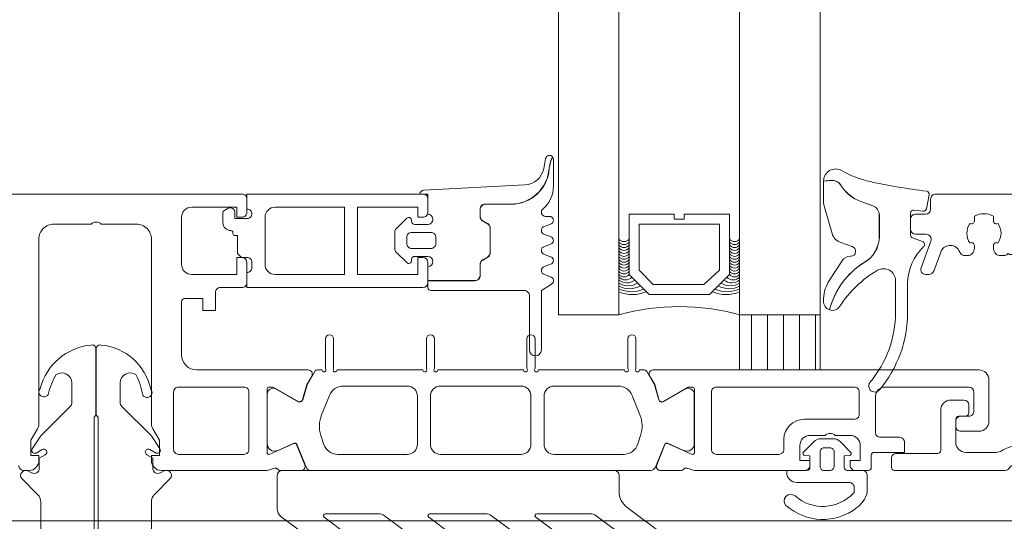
# Model space of a CAD drawing. Header units: millimetres. Extents: x 213386 to 459888, y 74252 to 208052.
# Tile 462 of 517: x 399510 to 399608, y 191807 to 191857. Entities that reach past the tile are written whole.
import ezdxf

# ---------------------------------------------------------------- set-up
doc = ezdxf.new("R2010")
doc.units = ezdxf.units.MM
doc.layers.add('FASÁDA DETAILNÍ', color=255, linetype='Continuous', lineweight=0)
doc.layers.add('NOVA', color=255, linetype='Continuous', lineweight=0)
pattern_1 = [(270, (66825.357, -20424.4212), (1.5875, -8e-16), [])]

# ---------------------------------------------------------------- blocks, each defined once
blk = doc.blocks.new('nesystémový nástavec 18')
for p, q in [((-17.5, 9.3), (-15.357, 9.3)), ((-15.356, 9.3), (0, 9.3)), ((0, 9.3), (0, 7.8)), ((-18, 6.8), (-18, 8.8)), ((-11, 8), (-17, 8)), ((-17, 8), (-17, 6.3)), ((-11, 1.3), (-11, 8)), ((-2.8, 8), (-9.7, 8)), ((-9.7, 1.3), (-9.7, 8)), ((-1.8, 2.3), (-1.8, 7)), ((-0.5, 7.3), (-0.5, 6.8)), ((-17, 6.3), (-17.5, 6.3)), ((0, 6.3), (0.547, 6.3)), ((0.547, 6.3), (0.947, 5.9)), ((0.947, 5.9), (0.947, 4.8)), ((0.947, 4.8), (0.947, 4.137)), ((0.947, 4.137), (1.197, 4.137)), ((1.397, 3.937), (1.397, 3.837)), ((1.597, 3.637), (1.596, 3.637)), ((-17.5, 2.3), (-17, 2.3)), ((-17, 2.3), (-17, 1.3)), ((-0.405, 2.231), (-0.5, 2.043)), ((-0.5, 2.043), (-0.5, 2)), ((1.196, 2.437), (0, 2.437)), ((1.196, 1.853), (1.196, 2.437)), ((2.396, 2.837), (2.396, 1.887)), ((-18, 0.5), (-18, 1.8)), ((-17, 1.3), (-11, 1.3)), ((-9.7, 1.3), (-2.8, 1.3)), ((0, 1.5), (0, 0)), ((1.798, 1.369), (1.696, 1.353)), ((2.246, 1.627), (1.798, 1.369)), ((-1.8, 0), (-17.5, 0)), ((0, 0), (-1.8, 0))]:
    blk.add_line(p, q)
for centre, radius, start, end in [((-17.5, 8.8), 0.5, 90, 180), ((-15.357, 9.8), 0.5, 270, 270.08399), ((-2.8, 7), 1, 0, 90), ((0, 7.3), 0.5, 89.99553, 180.00709), ((-17.5, 6.8), 0.5, 180.0012, 269.9988), ((0, 6.8), 0.5, 179.9949, 270.00597), ((0.747, 4.8), 0.2, 359.96561, 0.03439), ((1.197, 3.937), 0.2, 359.97072, 90.02491), ((1.597, 3.837), 0.2, 179.97371, 270.03503), ((1.596, 2.837), 0.8, 0.00648, 89.99188), ((-17.5, 1.8), 0.5, 89.99896, 180.00017), ((-2.8, 2.3), 1, 270, 0), ((0, 2), 0.5, 179.97164, 270.03273), ((0, 1.937), 0.5, 89.99745, 144.0007), ((1.696, 1.853), 0.5, 179.99915, 269.99998), ((2.096, 1.887), 0.3, 299.98153, 0.0183), ((-17.5, 0.5), 0.5, 180, 270.00001)]:
    blk.add_arc(centre, radius, start, end)
blk = doc.blocks.new('284336')
for points in [[(-0.7, -9.6), (-10, -9.6, 0.414511), (-10.51, -10.11), (-10.51, -15.51, -1), (-11.69, -15.51), (-11.69, -9.605), (-12.695, -8.948, -0.668884), (-12.6, -8.233), (-11.993, -8.006, 0.766384), (-11.993, -7.214), (-12.6, -6.987, -0.76831), (-12.6, -6.233), (-11.993, -6.006, 0.766384), (-11.993, -5.214), (-12.6, -4.987, -0.76831), (-12.6, -4.233), (-11.993, -4.006, 0.766384), (-11.993, -3.214), (-12.6, -2.987, -0.877523), (-12.5, -2.22), (-12.1, -2.22, 0.698129), (-11.835, -1.497, -0.220231), (-12.89, 0.782), (-12.89, 3.454, -0.157143), (-12.817, 3.682), (-12.688, 3.424, -0.067482), (-12.476, 2.53, 0.393136), (-8.659, -1.02), (-6.1, -1.02, -0.414214), (-5.61, -1.51), (-5.61, -2.221, -0.267949), (-5.855, -2.646), (-6.355, -2.934, 0.267949), (-6.61, -3.376), (-6.61, -5.844, 0.267949), (-6.355, -6.286), (-5.855, -6.574, -0.267949), (-5.61, -6.999), (-5.61, -8.11, 0.414215), (-5.1, -8.62), (-0.41, -8.62), (-0.41, -9.31, -0.414212), (-0.7, -9.6)], [(-0.41, 0), (-0.41, -2, 0.990243), (-0.4, -3.02), (0.9, -3.02, 0.414214), (1.21, -2.71), (1.21, -2.61, -0.668123), (1.705, -2.405), (2.746, -3.445, -0.199004), (2.89, -3.792), (2.89, -5.428, -0.199038), (2.746, -5.775), (1.705, -6.815, -0.668191), (1.21, -6.61), (1.21, -6.51, 0.414214), (0.9, -6.2), (-0.4, -6.2, 0.990269), (-0.41, -7.22), (-0.41, -8.6), (-5.1, -8.6, -0.414215), (-5.59, -8.11), (-5.59, -6.999, 0.267949), (-5.845, -6.557), (-6.345, -6.268, -0.267949), (-6.59, -5.844), (-6.59, -3.376, -0.267949), (-6.345, -2.952), (-5.845, -2.663, 0.267949), (-5.59, -2.221), (-5.59, -1.51, 0.414214), (-6.1, -1), (-8.659, -1, -0.393156), (-12.456, 2.532, 0.067572), (-12.669, 3.432), (-12.803, 3.7, -0.637545), (-12.117, 3.529), (-11.923, 2.531, 0.344315), (-10.055, 0.907), (0, 0.38, -0.406913), (0.39, 0), (-0.41, 0)], [(1.7, -4.31, 0.414235), (1.2, -3.81), (-0.7, -3.81, 0.414214), (-1.2, -4.31), (-1.2, -4.91, 0.414214), (-0.7, -5.41), (1.2, -5.41, 0.414235), (1.7, -4.91), (1.7, -4.31)]]:
    blk.add_lwpolyline(points, format="xyb", close=True)
blk = doc.blocks.new('433270')
blk.add_lwpolyline([(1, 0, 0.414364), (0, -1), (0, -1.405, 0.255924), (0.231, -1.826, -0.547723), (0.231, -3.174, 0.255924), (0, -3.595), (0, -14.6, 0.414214), (0.3, -14.9), (1.2, -14.9, 0.414214), (1.7, -14.4), (1.7, -10.3, -0.414214), (2, -10), (6, -10, 0.414248), (7, -9), (7, -7.7, 0.414179), (6.5, -7.2), (5.7, -7.2, 0.414232), (5.4, -7.5), (5.4, -8.2, -0.414198), (5.1, -8.5), (2.8, -8.5, -0.414204), (1.8, -7.5), (1.8, -4.49, -0.147432), (1.967, -3.937, 0.147461), (2.4, -2.5), (2.4, -2.3, -0.414214), (2.9, -1.8), (21.869, -1.8, -0.668178), (22.223, -2.654), (22.156, -2.721, 1), (21.59, -3.286), (21.523, -3.354, 0.198912), (21.376, -3.707), (21.376, -4.05, 0.414214), (22.076, -4.75), (22.375, -4.75, 0.576988), (22.635, -4.3, -0.311246), (24.565, -4.3, 0.576988), (24.825, -4.75), (25.303, -4.75, -0.260065), (25.303, -6.65), (24.825, -6.65, 0.576988), (24.565, -7.1, -0.311246), (22.635, -7.1, 0.576988), (22.375, -6.65), (22.076, -6.65, 0.414214), (21.376, -7.35), (21.376, -7.611, 0.267949), (21.626, -8.044), (21.892, -8.198, -0.637047), (21.734, -10.003), (19.829, -10.697, 0.315299), (19.5, -11.167), (19.5, -11.486, 0.520567), (20.171, -11.956), (22.829, -10.988, -0.520567), (23.5, -11.458), (23.5, -12.5, 0.414062), (24, -13), (25, -13, 0.414186), (25.5, -12.5), (25.5, -11.5, -0.414182), (26, -11), (27, -11, 0.414214), (27.5, -10.5), (27.5, -0.5, 0.414214), (27, 0), (1, 0)], format="xyb", close=True)
blk = doc.blocks.new('284325')
for points in [[(0.836, -5.231, -0.560316), (0.937, -4.729), (1.943, -4.363, 0.3153), (2.14, -4.081), (2.14, -1.886, 0.451558), (1.802, -1.588), (0.905, -1.702, -0.399586), (0.568, -1.462), (0.297, -0.069, -0.415977), (0.528, 0.288, 0.024107), (6.149, 1.242, 0.076636), (8.992, 2.341, -0.577615), (10.79, 1.299), (10.015, 1.369, 0.283171), (9.078, 0.899, -0.168429), (7.068, -0.736), (5.898, -1.161, 0.315302), (5.24, -2.101), (5.24, -4.21, 0.269719), (6.757, -6.818, -0.194797), (10.185, -11.528, -0.342663), (9.166, -11.166, 0.119207), (5.433, -7.586, 0.578571), (3.63, -8.623), (3.629, -11.77, 0.176415), (6.159, -18.716, -1), (5.24, -19.487, -0.176415), (2.43, -11.771), (2.43, -8.891, 0.208286), (0.836, -5.231)], [(8.954, -6.65), (10.325, -8.78, -0.134555), (10.789, -10.631, -0.339795), (10.194, -11.525, 0.194788), (6.762, -6.809, -0.269736), (5.25, -4.21), (5.25, -2.101, -0.315302), (5.901, -1.171), (7.071, -0.745, 0.168429), (9.086, 0.894, -0.283167), (10.014, 1.359), (10.79, 1.289), (10.791, -0.743, -0.070852), (10.712, -1.302), (9.95, -3.927, -0.241839), (9.08, -4.826), (7.933, -5.215, 0.836024), (8.08, -6.191), (8.112, -6.191, -0.255349), (8.954, -6.65)]]:
    blk.add_lwpolyline(points, format="xyb", close=True)
blk = doc.blocks.new('244748_a')
blk.add_lwpolyline([(8.317, -1.695, 0.082248), (6.343, -0.896, -1.09695), (6.943, -0.101, -0.315353), (11.26, -5.152, -0.480529), (10.87, -5.64), (4.269, -5.64), (4.079, -5.45), (-16.527, -5.45), (-16.717, -5.64), (-20.426, -5.64, 0.574019), (-21.926, -4.784), (-22.99, -5.403, 0.524827), (-22.99, -5.897), (-21.926, -6.516, 0.574021), (-20.426, -5.66), (-16.717, -5.66), (-16.527, -5.85), (4.079, -5.85), (4.269, -5.66), (10.87, -5.66, -0.480529), (11.26, -6.148, -0.326229), (6.881, -11.091, -1.09695), (6.281, -10.297, 0.081457), (8.317, -9.605, 0.599203), (7.485, -8.05), (5.524, -8.05, 0.198965), (5.171, -8.197), (2.217, -11.15), (0.929, -12.01, -0.738038), (0.509, -11.62), (0.866, -11, 1), (0.346, -10.7), (0, -11.3), (-0.979, -11.3, 0.619205), (-1.45, -12.061), (-1.275, -12.426, -0.808139), (-2.038, -13.038), (-3.632, -11.444, 0.198906), (-4.339, -11.151), (-14.987, -11.15, -0.198936), (-16.755, -10.418), (-18.976, -8.197, 0.198942), (-19.33, -8.05), (-20.666, -8.05, 0.500217), (-21.094, -8.731, 0.122037), (-18.497, -10.274, -1.093735), (-19.1, -11.066, -0.240768), (-23.705, -6.07, -0.106226), (-23.705, -5.23, -0.256232), (-19.005, -0.132, -1.093735), (-18.402, -0.924, 0.116856), (-21.094, -2.569, 0.500217), (-20.666, -3.25), (-19.33, -3.25, 0.198942), (-18.976, -3.104), (-16.755, -0.882, -0.198936), (-14.987, -0.149), (-4.339, -0.149, 0.198907), (-3.632, 0.144), (-2.038, 1.738, -0.808139), (-1.275, 1.126), (-1.45, 0.761, 0.619205), (-0.979, 0), (0, 0), (0.346, -0.6, 1), (0.866, -0.3), (0.509, 0.32, -0.738038), (0.929, 0.71), (2.217, -0.15), (5.171, -3.104, 0.198965), (5.524, -3.25), (7.485, -3.25, 0.599203)], format="xyb", close=True)
blk = doc.blocks.new('288126')
for points in [[(-16.5, 0), (16.5, 0)], [(-17, -2.085), (-17, -0.5)], [(17, -0.5), (17, -3.798)], [(-21.362, -6.34), (-17.805, -3.688)], [(-14.709, -4.498), (-19.868, -8.344)], [(-8.828, -4.3), (-14.111, -4.3)], [(-10.962, -6.34), (-8.709, -4.66)], [(-4.309, -4.498), (-9.468, -8.344)], [(1.814, -4.3), (-3.711, -4.3)], [(-0.35, -6.363), (1.934, -4.66)], [(6.334, -4.498), (1.144, -8.368)], [(12.214, -4.3), (6.932, -4.3)], [(10.05, -6.363), (12.334, -4.66)], [(16.598, -4.6), (11.544, -8.368)]]:
    blk.add_lwpolyline(points)
for centre, radius, start, end in [((16.5, -0.5), 0.5, 0, 90), ((-16.5, -0.5), 0.5, 90, 180), ((16, -3.798), 1, 306.70591, 0), ((-20.615, -7.342), 1.25, 126.70591, 306.70591), ((-10.215, -7.342), 1.25, 126.70591, 306.70591), ((0.397, -7.366), 1.25, 126.70591, 306.70591), ((10.797, -7.366), 1.25, 126.70591, 306.70591)]:
    blk.add_arc(centre, radius, start, end)
at = {"extrusion": (0, 0, -1)}
for centre, radius, start, end in [((19, -2.085), 2, 180, 233.29409), ((14.111, -5.3), 1, 53.29409, 90), ((8.828, -4.5), 0.2, 90, 233.29409), ((3.711, -5.3), 1, 53.29409, 90), ((-1.814, -4.5), 0.2, 90, 233.29409), ((-6.932, -5.3), 1, 53.29409, 90), ((-12.214, -4.5), 0.2, 90, 233.29409)]:
    blk.add_arc(centre, radius, start, end, dxfattribs=at)
blk = doc.blocks.new('246426')
for points in [[(-1.84, 0.643), (-2.861, -0.378, 0.198926), (-3.154, -1.085), (-3.154, -2.312, 0.198926), (-2.861, -3.019), (-1.84, -4.04, 0.637051), (-1.5, -3.916), (-1.454, -3.398), (-0.301, -3.398, -0.41484), (-0.001, -3.699), (-0.004, -5.19, 0.414232), (0.496, -5.69), (2.145, -5.69, 0.071862), (2.201, -5.682, 0.157876), (3.727, -4.638, 0.360336), (3.48, 2.389, 0.964062), (2.537, 1.485, -0.403385), (2.251, -4.337, -0.190964), (2.114, -4.391), (1.696, -4.391, -0.414214), (1.196, -3.891), (1.196, 1.31, 0.414201), (0.196, 2.31), (-0.004, 2.31), (-0.004, 0.302, -0.414214), (-0.304, 0.002), (-1.454, 0.002), (-1.5, 0.519, 0.637051), (-1.84, 0.643)], [(-2.254, -1.398, -0.414214), (-1.854, -0.998), (-0.404, -0.998, -0.414214), (-0.004, -1.398), (-0.004, -1.998, -0.414214), (-0.404, -2.398), (-1.854, -2.398, -0.414214), (-2.254, -1.998), (-2.254, -1.398)]]:
    blk.add_lwpolyline(points, format="xyb", close=True)
blk = doc.blocks.new('A$C29162560')
at = {"layer": 'FASÁDA DETAILNÍ'}
h = blk.add_hatch(dxfattribs=at)
h.set_pattern_fill('ANSI31', color=256, scale=0.5, angle=585)
h.set_pattern_definition(pattern_1)
h.paths.add_polyline_path([(25605, -10110), (25605, -10104.5), (25613, -10104.5), (25613, -10110)])
h = blk.add_hatch(dxfattribs=at)
h.set_pattern_fill('ANSI31', color=256, scale=0.5, angle=585)
h.set_pattern_definition(pattern_1)
h.paths.add_polyline_path([(25605, -10110), (25605, -10104.5), (25613, -10104.5), (25613, -10110)])
for p, q in [((25587, -9695.5), (25587, -10104.5)), ((25587, -9695.5), (25587, -10104.5)), ((25593, -10104.5), (25593, -9695.5)), ((25593, -10104.5), (25593, -9695.5)), ((25605, -9695.5), (25605, -10104.5)), ((25605, -9695.5), (25605, -10104.5)), ((25613, -10104.5), (25613, -9695.5)), ((25613, -10104.5), (25613, -9695.5)), ((25587, -10104.5), (25593, -10104.5)), ((25587, -10104.5), (25593, -10104.5)), ((25605, -10104.5), (25613, -10104.5)), ((25605, -10104.5), (25613, -10104.5)), ((25335.876, -10125), (25661.568, -10125)), ((25335.876, -10125), (25661.568, -10125))]:
    blk.add_line(p, q, dxfattribs=at)
blk.add_lwpolyline([(25407, -10092.5), (25555.5, -10092.5, -0.414214), (25556, -10093), (25556, -10094.3, -0.41422), (25555.5, -10094.8), (25555, -10094.8), (25555, -10093.8), (25550.5, -10093.8, 0.414214), (25549.5, -10094.8), (25549.5, -10099.5, 0.414214), (25550.5, -10100.5), (25555, -10100.5), (25555, -10098.8), (25555.5, -10098.8, -0.414201), (25556, -10099.3), (25556, -10101.3, -0.414214), (25555.5, -10101.8), (25553.357, -10101.8, 0.414214), (25552.857, -10102.3), (25552.857, -10104.1), (25551.606, -10104.1), (25551.606, -10102.9), (25549.8, -10102.9, 0.414214), (25549.5, -10103.2), (25549.5, -10108.499, 0.414167), (25551, -10109.999), (25557.998, -10110), (25562.098, -10110, -0.57735), (25562.444, -10110.6), (25561.946, -10111.463), (25561.518, -10112.955, -0.488701), (25561.079, -10113.132), (25558.613, -10111.7), (25558.193, -10111.7, 0.432566), (25557.998, -10111.9), (25557.998, -10118.205, 0.548397), (25558.279, -10118.39), (25560.663, -10117.322, -0.425336), (25560.93, -10117.43), (25561.747, -10119.453, -0.531563), (25561.376, -10120.002), (25559.312, -10120.002, -0.231306), (25559.075, -10119.887, 0.306185), (25558.756, -10119.783), (25557.998, -10120), (25547.494, -10120, -0.414214), (25546.494, -10119), (25546.494, -10118.5), (25547.294, -10118.5), (25547.294, -10117), (25546.634, -10115.856, -0.13165), (25546.5, -10115.356), (25546.5, -10096.992, 0.414214), (25545, -10095.492), (25541.499, -10095.492, 0.399985), (25540.499, -10095.492), (25536.8, -10095.492, 0.414214), (25535.3, -10096.992), (25535.3, -10115.356, -0.13165), (25535.166, -10115.856), (25534.506, -10117), (25534.506, -10118.5), (25535.306, -10118.5), (25535.306, -10119, -0.414214), (25534.306, -10120), (25533.8, -10120, -0.414214), (25533.3, -10119.5)], format="xyb", dxfattribs=at)
blk.add_lwpolyline([(25407, -10092.5), (25555.5, -10092.5, -0.414214), (25556, -10093), (25556, -10094.3, -0.41422), (25555.5, -10094.8), (25555, -10094.8), (25555, -10093.8), (25550.5, -10093.8, 0.414214), (25549.5, -10094.8), (25549.5, -10099.5, 0.414214), (25550.5, -10100.5), (25555, -10100.5), (25555, -10098.8), (25555.5, -10098.8, -0.414201), (25556, -10099.3), (25556, -10101.3, -0.414214), (25555.5, -10101.8), (25553.357, -10101.8, 0.414214), (25552.857, -10102.3), (25552.857, -10104.1), (25551.606, -10104.1), (25551.606, -10102.9), (25549.8, -10102.9, 0.414214), (25549.5, -10103.2), (25549.5, -10108.499, 0.414167), (25551, -10109.999), (25557.998, -10110), (25562.098, -10110, -0.57735), (25562.444, -10110.6), (25561.946, -10111.463), (25561.518, -10112.955, -0.488701), (25561.079, -10113.132), (25558.613, -10111.7), (25558.193, -10111.7, 0.432566), (25557.998, -10111.9), (25557.998, -10118.205, 0.548397), (25558.279, -10118.39), (25560.663, -10117.322, -0.425336), (25560.93, -10117.43), (25561.747, -10119.453, -0.531563), (25561.376, -10120.002), (25559.312, -10120.002, -0.231306), (25559.075, -10119.887, 0.306185), (25558.756, -10119.783), (25557.998, -10120), (25547.494, -10120, -0.414214), (25546.494, -10119), (25546.494, -10118.5), (25547.294, -10118.5), (25547.294, -10117), (25546.634, -10115.856, -0.13165), (25546.5, -10115.356), (25546.5, -10096.992, 0.414214), (25545, -10095.492), (25541.499, -10095.492, 0.399985), (25540.499, -10095.492), (25536.8, -10095.492, 0.414214), (25535.3, -10096.992), (25535.3, -10115.356, -0.13165), (25535.166, -10115.856), (25534.506, -10117), (25534.506, -10118.5), (25535.306, -10118.5), (25535.306, -10119, -0.414214), (25534.306, -10120), (25533.8, -10120, -0.414214), (25533.3, -10119.5)], format="xyb", dxfattribs=at)
for points in [[(25594, -10094.5), (25594, -10100.5), (25596, -10102.5), (25602, -10102.5), (25604, -10100.5), (25604, -10094.5), (25599.5, -10094.5), (25599.5, -10095), (25598.5, -10095), (25598.5, -10094.5)], [(25594, -10094.5), (25594, -10100.5), (25596, -10102.5), (25602, -10102.5), (25604, -10100.5), (25604, -10094.5), (25599.5, -10094.5), (25599.5, -10095), (25598.5, -10095), (25598.5, -10094.5)], [(25603, -10095.5), (25595, -10095.5), (25595, -10100.086), (25596.414, -10101.5), (25601.447, -10101.5), (25603, -10100.086)], [(25603, -10095.5), (25595, -10095.5), (25595, -10100.086), (25596.414, -10101.5), (25601.447, -10101.5), (25603, -10100.086)], [(25613, -10110), (25613, -10104.5), (25605, -10104.5), (25605, -10110)], [(25613, -10110), (25613, -10104.5), (25605, -10104.5), (25605, -10110)]]:
    blk.add_lwpolyline(points, close=True, dxfattribs=at)
for points in [[(25562.339, -10120), (25574.25, -10120.001), (25596.161, -10120, 0.305837), (25596.625, -10119.687), (25597.547, -10117.4, -0.425336), (25597.815, -10117.292), (25599.433, -10118.009, 0.543753), (25600.49, -10117.324), (25600.49, -10112.42, 0.578182), (25599.589, -10111.901), (25597.397, -10113.162, -0.488505), (25596.958, -10112.986), (25596.524, -10111.471), (25595.761, -10110.15, 0.282478), (25595.485, -10110.001), (25595.04, -10110.001, -1.447009), (25594.69, -10109.869), (25594.69, -10106.901, 1), (25593.89, -10106.901), (25593.89, -10109.869, -1.447009), (25593.539, -10110.001), (25585, -10110.001, -1.447009), (25584.65, -10109.869), (25584.65, -10106.901, 1), (25583.85, -10106.901), (25583.85, -10109.869, -1.447009), (25583.499, -10110.001), (25575, -10110.001, -1.447009), (25574.65, -10109.869), (25574.65, -10106.901, 1), (25573.85, -10106.901), (25573.85, -10109.869, -1.447009), (25573.499, -10110.001), (25564.96, -10110.001, -1.447009), (25564.61, -10109.869), (25564.61, -10106.901, 1), (25563.81, -10106.901), (25563.81, -10109.869, -1.447009), (25563.459, -10110.001), (25563.015, -10110.001, 0.282478), (25562.739, -10110.15), (25561.976, -10111.471), (25561.542, -10112.986, -0.488505), (25561.103, -10113.162), (25558.911, -10111.901, 0.578182), (25558.01, -10112.42), (25558.01, -10117.324, 0.543753), (25559.067, -10118.009), (25560.685, -10117.292, -0.425336), (25560.952, -10117.4), (25561.875, -10119.687, 0.305837), (25562.339, -10120)], [(25562.339, -10120), (25574.25, -10120.001), (25596.161, -10120, 0.305837), (25596.625, -10119.687), (25597.547, -10117.4, -0.425336), (25597.815, -10117.292), (25599.433, -10118.009, 0.543753), (25600.49, -10117.324), (25600.49, -10112.42, 0.578182), (25599.589, -10111.901), (25597.397, -10113.162, -0.488505), (25596.958, -10112.986), (25596.524, -10111.471), (25595.761, -10110.15, 0.282478), (25595.485, -10110.001), (25595.04, -10110.001, -1.447009), (25594.69, -10109.869), (25594.69, -10106.901, 1), (25593.89, -10106.901), (25593.89, -10109.869, -1.447009), (25593.539, -10110.001), (25585, -10110.001, -1.447009), (25584.65, -10109.869), (25584.65, -10106.901, 1), (25583.85, -10106.901), (25583.85, -10109.869, -1.447009), (25583.499, -10110.001), (25575, -10110.001, -1.447009), (25574.65, -10109.869), (25574.65, -10106.901, 1), (25573.85, -10106.901), (25573.85, -10109.869, -1.447009), (25573.499, -10110.001), (25564.96, -10110.001, -1.447009), (25564.61, -10109.869), (25564.61, -10106.901, 1), (25563.81, -10106.901), (25563.81, -10109.869, -1.447009), (25563.459, -10110.001), (25563.015, -10110.001, 0.282478), (25562.739, -10110.15), (25561.976, -10111.471), (25561.542, -10112.986, -0.488505), (25561.103, -10113.162), (25558.911, -10111.901, 0.578182), (25558.01, -10112.42), (25558.01, -10117.324, 0.543753), (25559.067, -10118.009), (25560.685, -10117.292, -0.425336), (25560.952, -10117.4), (25561.875, -10119.687, 0.305837), (25562.339, -10120)], [(25600.5, -10120), (25611.5, -10120, 0.414426), (25612, -10119.5), (25612, -10119.007), (25611, -10119.007), (25611, -10117.507, -0.414214), (25612, -10116.507), (25613.5, -10116.507, -0.399985), (25614.5, -10116.507), (25616, -10116.507, -0.414214), (25617, -10117.507), (25617, -10119), (25616, -10119), (25616, -10119.5, 0.414456), (25616.5, -10120), (25617.8, -10119.999, 0.413971), (25618.1, -10119.699), (25618.1, -10118.5, -0.414214), (25618.4, -10118.2), (25621.4, -10118.2), (25621.4, -10117.2, 0.414214), (25620.9, -10116.7), (25619, -10116.7, -0.414214), (25618.5, -10116.2), (25618.5, -10112.7, -0.414206), (25619.5, -10111.7), (25627.8, -10111.7, -0.414206), (25628.3, -10112.2), (25628.3, -10114.1, -0.414219), (25627.8, -10114.6), (25627, -10114.6, 0.414214), (25626.5, -10115.1), (25626.5, -10115.6, 0.414214), (25627, -10116.1), (25628.8, -10116.1, 0.414214), (25629.8, -10115.1), (25629.8, -10111, 0.414214), (25628.8, -10110), (25600.5, -10110), (25596.4, -10110, 0.57735), (25596.053, -10110.6), (25596.552, -10111.463), (25596.98, -10112.955, 0.488701), (25597.419, -10113.132), (25599.884, -10111.7), (25600.305, -10111.7, -0.432566), (25600.5, -10111.9), (25600.5, -10118.205, -0.548397), (25600.218, -10118.39), (25597.835, -10117.322, 0.425336), (25597.567, -10117.43), (25596.751, -10119.453, 0.531563), (25597.122, -10120.002), (25599.186, -10120.002, 0.231306), (25599.423, -10119.887, -0.306185), (25599.742, -10119.783), (25600.5, -10120)], [(25600.5, -10120), (25611.5, -10120, 0.414426), (25612, -10119.5), (25612, -10119.007), (25611, -10119.007), (25611, -10117.507, -0.414214), (25612, -10116.507), (25613.5, -10116.507, -0.399985), (25614.5, -10116.507), (25616, -10116.507, -0.414214), (25617, -10117.507), (25617, -10119), (25616, -10119), (25616, -10119.5, 0.414456), (25616.5, -10120), (25617.8, -10119.999, 0.413971), (25618.1, -10119.699), (25618.1, -10118.5, -0.414214), (25618.4, -10118.2), (25621.4, -10118.2), (25621.4, -10117.2, 0.414214), (25620.9, -10116.7), (25619, -10116.7, -0.414214), (25618.5, -10116.2), (25618.5, -10112.7, -0.414206), (25619.5, -10111.7), (25627.8, -10111.7, -0.414206), (25628.3, -10112.2), (25628.3, -10114.1, -0.414219), (25627.8, -10114.6), (25627, -10114.6, 0.414214), (25626.5, -10115.1), (25626.5, -10115.6, 0.414214), (25627, -10116.1), (25628.8, -10116.1, 0.414214), (25629.8, -10115.1), (25629.8, -10111, 0.414214), (25628.8, -10110), (25600.5, -10110), (25596.4, -10110, 0.57735), (25596.053, -10110.6), (25596.552, -10111.463), (25596.98, -10112.955, 0.488701), (25597.419, -10113.132), (25599.884, -10111.7), (25600.305, -10111.7, -0.432566), (25600.5, -10111.9), (25600.5, -10118.205, -0.548397), (25600.218, -10118.39), (25597.835, -10117.322, 0.425336), (25597.567, -10117.43), (25596.751, -10119.453, 0.531563), (25597.122, -10120.002), (25599.186, -10120.002, 0.231306), (25599.423, -10119.887, -0.306185), (25599.742, -10119.783), (25600.5, -10120)], [(25548.7, -10117.9, 0.414214), (25549.2, -10118.4), (25555.7, -10118.4, 0.414214), (25556.2, -10117.9), (25556.2, -10112.2, 0.414214), (25555.7, -10111.7), (25549.2, -10111.7, 0.414214), (25548.7, -10112.2), (25548.7, -10117.9)], [(25548.7, -10117.9, 0.414214), (25549.2, -10118.4), (25555.7, -10118.4, 0.414214), (25556.2, -10117.9), (25556.2, -10112.2, 0.414214), (25555.7, -10111.7), (25549.2, -10111.7, 0.414214), (25548.7, -10112.2), (25548.7, -10117.9)], [(25571.95, -10118.401), (25565.05, -10118.401, -0.324916), (25563.623, -10117.364), (25563.347, -10116.514, -0.176429), (25563.419, -10114.462), (25564.197, -10112.538, -0.305619), (25565.588, -10111.601), (25571.95, -10111.601, -0.414218), (25572.95, -10112.601), (25572.95, -10117.401, -0.414218), (25571.95, -10118.401)], [(25571.95, -10118.401), (25565.05, -10118.401, -0.324916), (25563.623, -10117.364), (25563.347, -10116.514, -0.176429), (25563.419, -10114.462), (25564.197, -10112.538, -0.305619), (25565.588, -10111.601), (25571.95, -10111.601, -0.414218), (25572.95, -10112.601), (25572.95, -10117.401, -0.414218), (25571.95, -10118.401)], [(25583.25, -10118.401), (25575.25, -10118.401, -0.414214), (25574.25, -10117.401), (25574.25, -10112.601, -0.414214), (25575.25, -10111.601), (25583.25, -10111.601, -0.414214), (25584.25, -10112.601), (25584.25, -10117.401, -0.414214), (25583.25, -10118.401)], [(25583.25, -10118.401), (25575.25, -10118.401, -0.414214), (25574.25, -10117.401), (25574.25, -10112.601, -0.414214), (25575.25, -10111.601), (25583.25, -10111.601, -0.414214), (25584.25, -10112.601), (25584.25, -10117.401, -0.414214), (25583.25, -10118.401)], [(25593.45, -10118.401), (25586.55, -10118.401, -0.414218), (25585.55, -10117.401), (25585.55, -10112.601, -0.414218), (25586.55, -10111.601), (25592.912, -10111.601, -0.305619), (25594.303, -10112.538), (25595.081, -10114.462, -0.176429), (25595.153, -10116.514), (25594.877, -10117.364, -0.324916), (25593.45, -10118.401)], [(25593.45, -10118.401), (25586.55, -10118.401, -0.414218), (25585.55, -10117.401), (25585.55, -10112.601, -0.414218), (25586.55, -10111.601), (25592.912, -10111.601, -0.305619), (25594.303, -10112.538), (25595.081, -10114.462, -0.176429), (25595.153, -10116.514), (25594.877, -10117.364, -0.324916), (25593.45, -10118.401)], [(25602.7, -10111.7), (25616.4, -10111.7, -0.414214), (25616.9, -10112.2), (25616.9, -10114.407, -0.414214), (25616.4, -10114.907), (25611.43, -10114.907, 0.411139), (25609.4, -10116.907), (25609.4, -10117.9, -0.414214), (25608.9, -10118.4), (25602.7, -10118.4, -0.414214), (25602.2, -10117.9), (25602.2, -10112.2, -0.414214), (25602.7, -10111.7)], [(25602.7, -10111.7), (25616.4, -10111.7, -0.414214), (25616.9, -10112.2), (25616.9, -10114.407, -0.414214), (25616.4, -10114.907), (25611.43, -10114.907, 0.411139), (25609.4, -10116.907), (25609.4, -10117.9, -0.414214), (25608.9, -10118.4), (25602.7, -10118.4, -0.414214), (25602.2, -10117.9), (25602.2, -10112.2, -0.414214), (25602.7, -10111.7)]]:
    blk.add_lwpolyline(points, format="xyb", close=True, dxfattribs=at)
for centre, radius, start, end in [((25593.5, -10096.637), 0.596, 213.03656, 326.96344), ((25593.5, -10096.637), 0.596, 213.03656, 326.96344), ((25593.5, -10096.93), 0.596, 213.03656, 326.96344), ((25593.5, -10096.93), 0.596, 213.03656, 326.96344), ((25593.5, -10097.222), 0.596, 213.03656, 326.96344), ((25593.5, -10097.222), 0.596, 213.03656, 326.96344), ((25604.5, -10096.637), 0.596, 213.03656, 326.96344), ((25604.5, -10096.637), 0.596, 213.03656, 326.96344), ((25604.5, -10096.93), 0.596, 213.03656, 326.96344), ((25604.5, -10096.93), 0.596, 213.03656, 326.96344), ((25604.5, -10097.222), 0.596, 213.03656, 326.96344), ((25604.5, -10097.222), 0.596, 213.03656, 326.96344), ((25593.5, -10097.515), 0.596, 213.03656, 326.96344), ((25593.5, -10097.515), 0.596, 213.03656, 326.96344), ((25593.5, -10097.807), 0.596, 213.03656, 326.96344), ((25593.5, -10097.807), 0.596, 213.03656, 326.96344), ((25593.5, -10098.1), 0.596, 213.03656, 326.96344), ((25593.5, -10098.1), 0.596, 213.03656, 326.96344), ((25604.5, -10097.515), 0.596, 213.03656, 326.96344), ((25604.5, -10097.515), 0.596, 213.03656, 326.96344), ((25604.5, -10097.807), 0.596, 213.03656, 326.96344), ((25604.5, -10097.807), 0.596, 213.03656, 326.96344), ((25604.5, -10098.1), 0.596, 213.03656, 326.96344), ((25604.5, -10098.1), 0.596, 213.03656, 326.96344), ((25593.5, -10098.392), 0.596, 213.03656, 326.96344), ((25593.5, -10098.392), 0.596, 213.03656, 326.96344), ((25593.5, -10098.685), 0.596, 213.03656, 326.96344), ((25593.5, -10098.685), 0.596, 213.03656, 326.96344), ((25593.5, -10098.977), 0.596, 213.03656, 326.96344), ((25593.5, -10098.977), 0.596, 213.03656, 326.96344), ((25593.5, -10099.27), 0.596, 213.03656, 326.96344), ((25593.5, -10099.27), 0.596, 213.03656, 326.96344), ((25604.5, -10098.392), 0.596, 213.03656, 326.96344), ((25604.5, -10098.392), 0.596, 213.03656, 326.96344), ((25604.5, -10098.685), 0.596, 213.03656, 326.96344), ((25604.5, -10098.685), 0.596, 213.03656, 326.96344), ((25604.5, -10098.977), 0.596, 213.03656, 326.96344), ((25604.5, -10098.977), 0.596, 213.03656, 326.96344), ((25604.5, -10099.27), 0.596, 213.03656, 326.96344), ((25604.5, -10099.27), 0.596, 213.03656, 326.96344), ((25593.5, -10099.562), 0.596, 213.03656, 326.96344), ((25593.5, -10099.562), 0.596, 213.03656, 326.96344), ((25593.5, -10099.855), 0.596, 213.03656, 326.96344), ((25593.5, -10099.855), 0.596, 213.03656, 326.96344), ((25593.5, -10100.147), 0.596, 213.03656, 326.96344), ((25593.5, -10100.147), 0.596, 213.03656, 326.96344), ((25604.5, -10099.562), 0.596, 213.03656, 326.96344), ((25604.5, -10099.562), 0.596, 213.03656, 326.96344), ((25604.5, -10099.855), 0.596, 213.03656, 326.96344), ((25604.5, -10099.855), 0.596, 213.03656, 326.96344), ((25604.5, -10100.147), 0.596, 213.03656, 326.96344), ((25604.5, -10100.147), 0.596, 213.03656, 326.96344), ((25593.638, -10100.16), 0.879, 223.50356, 316.00509), ((25593.638, -10100.16), 0.879, 223.50356, 316.00509), ((25593.786, -10100.069), 1.263, 231.50044, 308.03437), ((25593.786, -10100.069), 1.263, 231.50044, 308.03437), ((25593.925, -10099.909), 1.712, 237.31435, 302.70505), ((25593.925, -10099.909), 1.712, 237.31435, 302.70505), ((25604.075, -10099.909), 1.712, 237.29495, 302.68565), ((25604.075, -10099.909), 1.712, 237.29495, 302.68565), ((25604.214, -10100.069), 1.263, 231.96563, 308.49956), ((25604.214, -10100.069), 1.263, 231.96563, 308.49956), ((25604.362, -10100.16), 0.879, 223.99491, 316.49644), ((25604.362, -10100.16), 0.879, 223.99491, 316.49644), ((25594.069, -10099.665), 2.248, 241.59719, 298.47266), ((25594.069, -10099.665), 2.248, 241.59719, 298.47266), ((25594.238, -10099.316), 2.897, 244.70485, 294.69333), ((25594.238, -10099.316), 2.897, 244.70485, 294.69333), ((25594.352, -10098.949), 3.546, 247.59095, 292.70618), ((25594.352, -10098.949), 3.546, 247.59095, 292.70618), ((25603.648, -10098.949), 3.546, 247.29382, 292.40905), ((25603.648, -10098.949), 3.546, 247.29382, 292.40905), ((25603.762, -10099.316), 2.897, 245.30667, 295.29515), ((25603.762, -10099.316), 2.897, 245.30667, 295.29515), ((25603.931, -10099.665), 2.248, 241.52734, 298.40281), ((25603.931, -10099.665), 2.248, 241.52734, 298.40281), ((25599, -10126.391), 22.699, 74.67278, 105.32722), ((25599, -10126.391), 22.699, 74.67278, 105.32722)]:
    blk.add_arc(centre, radius, start, end, dxfattribs=at)
at = {"layer": 'FASÁDA DETAILNÍ', "xscale": -1}
for name, p in [('284336', (25573.59, -10092.5)), ('284336', (25573.59, -10092.5)), ('284325', (25624.14, -10092.5)), ('284325', (25624.14, -10092.5)), ('288126', (25576.01, -10120.001)), ('288126', (25576.01, -10120.001))]:
    blk.add_blockref(name, p, dxfattribs=at)
at = {"layer": 'FASÁDA DETAILNÍ'}
for name, p, rotation in [('nesystémový nástavec 18', (25556, -10092.5), 180), ('nesystémový nástavec 18', (25556, -10092.5), 180), ('244748_a', (25535.339, -10118.778), 90), ('244748_a', (25535.339, -10118.778), 90)]:
    blk.add_blockref(name, p, dxfattribs=dict(at, rotation=rotation))
for name, p, xscale, rotation in [('433270', (25635, -10120), -1, 270), ('433270', (25635, -10120), -1, 270), ('246426', (25612, -10120.004), -1.000000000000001, 90), ('246426', (25612, -10120.004), -1.000000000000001, 90)]:
    blk.add_blockref(name, p, dxfattribs=dict(at, xscale=xscale, rotation=rotation))

msp = doc.modelspace()

# ---------------------------------------------------------------- block references
at = {"layer": 'NOVA'}
msp.add_blockref('A$C29162560', (373976.638, 201932.154), dxfattribs=at)

doc.saveas('drawing.dxf')
